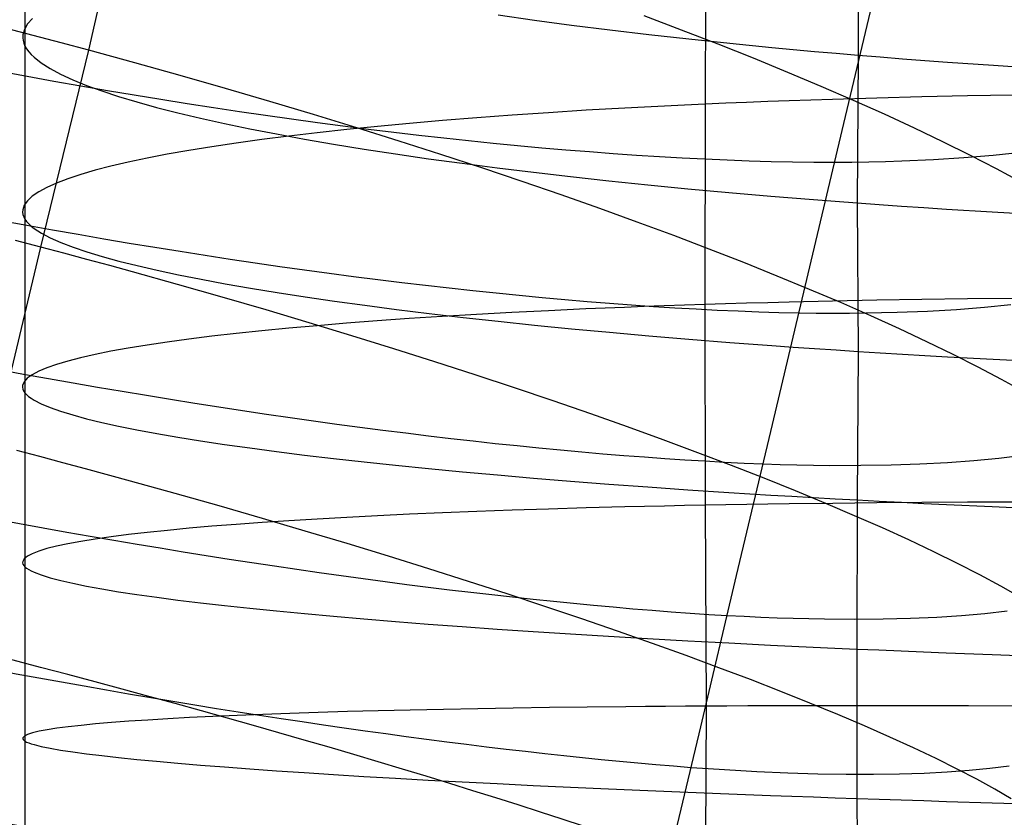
# Model space of a CAD drawing. Extents: x -383 to 1849, y -1185 to -529.
# Tile 778 of 870: x 1817 to 1827, y -1011 to -1003. Entities that reach past the tile are written whole.
import ezdxf

# ---------------------------------------------------------------- set-up
doc = ezdxf.new("R2010")
doc.units = 0
doc.layers.add('PREDEFINITO', color=7, linetype='CONTINUOUS')

msp = doc.modelspace()

# ---------------------------------------------------------------- linework, layer by layer
at = {"layer": 'PREDEFINITO'}
for p, q in [((1817.6584, -1003.4678, 473.0456), (1818.1087, -1001.5172, 473.327)), ((1817.0271, -1001.7156, 661.6273), (1817.0271, -1005.1391, 662.1443)), ((1823.7668, -1002.0236, 675.2289), (1823.756, -1004.0015, 675.4895)), ((1825.2726, -1002.0566, 648.9411), (1825.2707, -1003.5162, 649.2134)), ((1825.1301, -1004.193, 498.1846), (1825.4822, -1002.7123, 498.4792)), ((1817.0534, -1003.207, 663.8267), (1817.0215, -1003.2615, 663.3427)), ((1817.1018, -1003.1529, 664.3097), (1817.0534, -1003.207, 663.8267)), ((1821.7105, -1003.1184, 651.7349), (1822.0678, -1003.1689, 651.4026)), ((1822.0678, -1003.1689, 651.4026), (1822.4354, -1003.218, 651.0823)), ((1823.5245, -1003.2678, 476.0566), (1823.1545, -1003.1282, 475.7644)), ((1817.1089, -1003.322, 472.9246), (1816.832, -1003.2502, 472.873)), ((1817.0215, -1003.2615, 663.3427), (1817.0064, -1003.3163, 662.8584)), ((1822.4354, -1003.218, 651.0823), (1822.8129, -1003.2656, 650.7745)), ((1822.8129, -1003.2656, 650.7745), (1823.2002, -1003.3117, 650.4795)), ((1823.885, -1003.4075, 476.3609), (1823.5245, -1003.2678, 476.0566)), ((1817.0064, -1003.3163, 662.8584), (1817.0052, -1003.3438, 662.6163)), ((1817.0052, -1003.3438, 662.6163), (1817.0084, -1003.3714, 662.3742)), ((1817.0084, -1003.3714, 662.3742), (1817.0158, -1003.3991, 662.1323)), ((1817.0158, -1003.3991, 662.1323), (1817.0277, -1003.4268, 661.8906)), ((1817.3844, -1003.3946, 472.9821), (1817.1089, -1003.322, 472.9246)), ((1817.6584, -1003.4678, 473.0456), (1817.3844, -1003.3946, 472.9821)), ((1823.2002, -1003.3117, 650.4795), (1823.5967, -1003.3561, 650.1978)), ((1823.5967, -1003.3561, 650.1978), (1824.0024, -1003.3988, 649.9299)), ((1824.0024, -1003.3988, 649.9299), (1824.4168, -1003.4398, 649.6762)), ((1817.0277, -1003.4268, 661.8906), (1817.0438, -1003.4545, 661.6492)), ((1817.0438, -1003.4545, 661.6492), (1817.0644, -1003.4823, 661.408)), ((1817.0644, -1003.4823, 661.408), (1817.0892, -1003.51, 661.1673)), ((1817.1839, -1005.4162, 472.7954), (1817.6584, -1003.4678, 473.0456)), ((1817.8868, -1003.5297, 473.1035), (1817.6584, -1003.4678, 473.0456)), ((1824.2356, -1003.5471, 476.6767), (1823.885, -1003.4075, 476.3609)), ((1824.4168, -1003.4398, 649.6762), (1824.6272, -1003.4596, 649.5549)), ((1824.6272, -1003.4596, 649.5549), (1824.8397, -1003.4789, 649.4373)), ((1824.8397, -1003.4789, 649.4373), (1825.0542, -1003.4978, 649.3234)), ((1825.0542, -1003.4978, 649.3234), (1825.2707, -1003.5162, 649.2134)), ((1817.0892, -1003.51, 661.1673), (1817.1184, -1003.5379, 660.927)), ((1817.1184, -1003.5379, 660.927), (1817.1893, -1003.5935, 660.448)), ((1817.1893, -1003.5935, 660.448), (1817.2768, -1003.6492, 659.9715)), ((1818.114, -1003.592, 473.1655), (1817.8868, -1003.5297, 473.1035)), ((1818.34, -1003.6547, 473.2317), (1818.114, -1003.592, 473.1655)), ((1824.5759, -1003.6865, 477.0038), (1824.2356, -1003.5471, 476.6767)), ((1825.2707, -1003.5162, 649.2134), (1825.2601, -1004.9791, 649.4604)), ((1825.2707, -1003.5162, 649.2134), (1825.4892, -1003.5341, 649.1074)), ((1825.4892, -1003.5341, 649.1074), (1825.7096, -1003.5515, 649.0052)), ((1825.7096, -1003.5515, 649.0052), (1825.9318, -1003.5684, 648.9069)), ((1825.9318, -1003.5684, 648.9069), (1826.1558, -1003.5848, 648.8124)), ((1826.1558, -1003.5848, 648.8124), (1826.6087, -1003.6162, 648.6353)), ((1817.2768, -1003.6492, 659.9715), (1817.3807, -1003.7048, 659.4978)), ((1818.5647, -1003.7178, 473.3019), (1818.34, -1003.6547, 473.2317)), ((1824.9056, -1003.8255, 477.3418), (1824.5759, -1003.6865, 477.0038)), ((1826.6087, -1003.6162, 648.6353), (1827.0678, -1003.6456, 648.4736)), ((1817.3807, -1003.7048, 659.4978), (1817.5006, -1003.7603, 659.0275)), ((1817.5006, -1003.7603, 659.0275), (1817.6363, -1003.8157, 658.561)), ((1819.01, -1003.8452, 473.4545), (1818.5647, -1003.7178, 473.3019)), ((1817.6363, -1003.8157, 658.561), (1817.7874, -1003.8708, 658.0988)), ((1817.7874, -1003.8708, 658.0988), (1817.9536, -1003.9256, 657.6412)), ((1819.4496, -1003.9739, 473.6228), (1819.01, -1003.8452, 473.4545)), ((1825.2243, -1003.964, 477.6902), (1824.9056, -1003.8255, 477.3418)), ((1817.9536, -1003.9256, 657.6412), (1818.1347, -1003.9801, 657.1888)), ((1818.1347, -1003.9801, 657.1888), (1818.3303, -1004.0342, 656.7421)), ((1819.883, -1004.1038, 473.8066), (1819.4496, -1003.9739, 473.6228)), ((1824.1676, -1003.9841, 675.7491), (1823.9607, -1003.9926, 675.6211)), ((1824.3769, -1003.976, 675.8735), (1824.1676, -1003.9841, 675.7491)), ((1824.5884, -1003.9682, 675.9942), (1824.3769, -1003.976, 675.8735)), ((1825.0177, -1003.9539, 676.2247), (1824.5884, -1003.9682, 675.9942)), ((1825.4551, -1003.941, 676.4404), (1825.0177, -1003.9539, 676.2247)), ((1825.5315, -1004.1018, 478.0488), (1825.2243, -1003.964, 477.6902)), ((1825.8999, -1003.9297, 676.6415), (1825.4551, -1003.941, 676.4404)), ((1826.3516, -1003.9199, 676.8278), (1825.8999, -1003.9297, 676.6415)), ((1826.8097, -1003.9115, 676.9994), (1826.3516, -1003.9199, 676.8278)), ((1818.3303, -1004.0342, 656.7421), (1818.5401, -1004.0879, 656.3014)), ((1818.5401, -1004.0879, 656.3014), (1818.7639, -1004.141, 655.8672)), ((1822.2082, -1004.0859, 674.3102), (1821.8473, -1004.1105, 673.9826)), ((1822.5798, -1004.0626, 674.6252), (1822.2082, -1004.0859, 674.3102)), ((1822.9618, -1004.0408, 674.927), (1822.5798, -1004.0626, 674.6252)), ((1823.1566, -1004.0304, 675.0729), (1822.9618, -1004.0408, 674.927)), ((1823.354, -1004.0204, 675.2153), (1823.1566, -1004.0304, 675.0729)), ((1823.5538, -1004.0107, 675.3542), (1823.354, -1004.0204, 675.2153)), ((1823.756, -1004.0015, 675.4895), (1823.5538, -1004.0107, 675.3542)), ((1823.756, -1004.0015, 675.4895), (1823.7549, -1005.9848, 675.7157)), ((1823.9607, -1003.9926, 675.6211), (1823.756, -1004.0015, 675.4895)), ((1818.7639, -1004.141, 655.8672), (1819.0013, -1004.1936, 655.4401)), ((1820.31, -1004.2347, 474.0053), (1819.883, -1004.1038, 473.8066)), ((1821.1583, -1004.1636, 673.2915), (1820.8308, -1004.1921, 672.929)), ((1821.4973, -1004.1364, 673.6429), (1821.1583, -1004.1636, 673.2915)), ((1821.8473, -1004.1105, 673.9826), (1821.4973, -1004.1364, 673.6429)), ((1825.827, -1004.2388, 478.4172), (1825.5315, -1004.1018, 478.0488)), ((1819.0013, -1004.1936, 655.4401), (1819.252, -1004.2455, 655.0203)), ((1819.252, -1004.2455, 655.0203), (1819.5157, -1004.2968, 654.6084)), ((1820.2109, -1004.2526, 672.1724), (1819.919, -1004.2845, 671.7793)), ((1820.5149, -1004.2218, 672.5558), (1820.2109, -1004.2526, 672.1724)), ((1820.73, -1004.3666, 474.2187), (1820.31, -1004.2347, 474.0053)), ((1820.8308, -1004.1921, 672.929), (1820.5149, -1004.2218, 672.5558)), ((1824.7779, -1005.6803, 497.9201), (1825.1301, -1004.193, 498.1846)), ((1826.1104, -1004.3748, 478.795), (1825.827, -1004.2388, 478.4172)), ((1819.3726, -1004.3515, 670.9659), (1819.1185, -1004.3865, 670.5467)), ((1819.6395, -1004.3175, 671.377), (1819.3726, -1004.3515, 670.9659)), ((1819.5157, -1004.2968, 654.6084), (1819.7921, -1004.3474, 654.2049)), ((1819.919, -1004.2845, 671.7793), (1819.6395, -1004.3175, 671.377)), ((1819.7921, -1004.3474, 654.2049), (1820.081, -1004.3971, 653.8101)), ((1821.1429, -1004.4992, 474.4464), (1820.73, -1004.3666, 474.2187)), ((1826.3812, -1004.5096, 479.1818), (1826.1104, -1004.3748, 478.795)), ((1818.65, -1004.4594, 669.6853), (1818.4361, -1004.4971, 669.2442)), ((1818.8776, -1004.4225, 670.1196), (1818.65, -1004.4594, 669.6853)), ((1819.1185, -1004.3865, 670.5467), (1818.8776, -1004.4225, 670.1196)), ((1820.081, -1004.3971, 653.8101), (1820.382, -1004.446, 653.4246)), ((1820.382, -1004.446, 653.4246), (1820.6947, -1004.494, 653.0488)), ((1826.6071, -1004.5069, 496.4588), (1826.8835, -1004.4778, 496.0564)), ((1818.05, -1004.5751, 668.3436), (1817.8783, -1004.6151, 667.885)), ((1818.236, -1004.5357, 668.7968), (1818.05, -1004.5751, 668.3436)), ((1818.4361, -1004.4971, 669.2442), (1818.236, -1004.5357, 668.7968)), ((1820.6947, -1004.494, 653.0488), (1821.0191, -1004.5411, 652.6832)), ((1821.0191, -1004.5411, 652.6832), (1821.3546, -1004.5871, 652.3281)), ((1821.5481, -1004.6325, 474.688), (1821.1429, -1004.4992, 474.4464)), ((1825.0393, -1004.576, 498.322), (1825.2097, -1004.575, 498.148)), ((1825.2097, -1004.575, 498.148), (1825.3772, -1004.5726, 497.971)), ((1825.3772, -1004.5726, 497.971), (1825.5416, -1004.569, 497.7912)), ((1825.5416, -1004.569, 497.7912), (1825.703, -1004.564, 497.6086)), ((1825.703, -1004.564, 497.6086), (1826.0168, -1004.5501, 497.2354)), ((1826.0168, -1004.5501, 497.2354), (1826.3182, -1004.531, 496.852)), ((1826.3182, -1004.531, 496.852), (1826.6071, -1004.5069, 496.4588)), ((1826.6391, -1004.6431, 479.5773), (1826.3812, -1004.5096, 479.1818)), ((1817.7212, -1004.6559, 667.4217), (1817.579, -1004.6974, 666.9539)), ((1817.8783, -1004.6151, 667.885), (1817.7212, -1004.6559, 667.4217)), ((1821.3546, -1004.5871, 652.3281), (1821.701, -1004.6321, 651.9841)), ((1821.9453, -1004.7662, 474.9431), (1821.5481, -1004.6325, 474.688)), ((1821.701, -1004.6321, 651.9841), (1822.0581, -1004.6759, 651.6516)), ((1826.8838, -1004.7752, 479.981), (1826.6391, -1004.6431, 479.5773)), ((1817.4518, -1004.7395, 666.4823), (1817.34, -1004.7821, 666.0074)), ((1817.579, -1004.6974, 666.9539), (1817.4518, -1004.7395, 666.4823)), ((1822.3341, -1004.9002, 475.2114), (1821.9453, -1004.7662, 474.9431)), ((1822.0581, -1004.6759, 651.6516), (1822.4254, -1004.7185, 651.3311)), ((1822.4254, -1004.7185, 651.3311), (1822.8028, -1004.7599, 651.023)), ((1822.8028, -1004.7599, 651.023), (1823.1898, -1004.8, 650.7277)), ((1817.2438, -1004.8253, 665.5295), (1817.1634, -1004.869, 665.0492)), ((1817.34, -1004.7821, 666.0074), (1817.2438, -1004.8253, 665.5295)), ((1823.1898, -1004.8, 650.7277), (1823.5863, -1004.8388, 650.4458)), ((1823.5863, -1004.8388, 650.4458), (1823.9918, -1004.8761, 650.1776)), ((1817.051, -1004.9577, 664.0834), (1817.0196, -1005.0026, 663.5988)), ((1817.099, -1004.9131, 664.567), (1817.051, -1004.9577, 664.0834)), ((1817.1634, -1004.869, 665.0492), (1817.099, -1004.9131, 664.567)), ((1822.7142, -1005.0343, 475.4924), (1822.3341, -1004.9002, 475.2114)), ((1823.9918, -1004.8761, 650.1776), (1824.4062, -1004.912, 649.9237)), ((1824.4062, -1004.912, 649.9237), (1824.6166, -1004.9294, 649.8022)), ((1824.6166, -1004.9294, 649.8022), (1824.8291, -1004.9463, 649.6845)), ((1824.8291, -1004.9463, 649.6845), (1825.0436, -1004.9629, 649.5705)), ((1825.0436, -1004.9629, 649.5705), (1825.2601, -1004.9791, 649.4604)), ((1817.0049, -1005.0478, 663.1138), (1817.004, -1005.0705, 662.8712)), ((1817.0196, -1005.0026, 663.5988), (1817.0049, -1005.0478, 663.1138)), ((1823.0852, -1005.1685, 475.7859), (1822.7142, -1005.0343, 475.4924)), ((1825.2601, -1004.9791, 649.4604), (1825.4786, -1004.9949, 649.3541)), ((1825.2601, -1004.9791, 649.4604), (1825.2702, -1006.4483, 649.6693)), ((1825.4786, -1004.9949, 649.3541), (1825.6991, -1005.0102, 649.2518)), ((1825.6991, -1005.0102, 649.2518), (1825.9213, -1005.0252, 649.1533)), ((1825.9213, -1005.0252, 649.1533), (1826.1453, -1005.0397, 649.0587)), ((1826.1453, -1005.0397, 649.0587), (1826.5984, -1005.0675, 648.8812)), ((1817.004, -1005.0705, 662.8712), (1817.0074, -1005.0933, 662.6288)), ((1817.0074, -1005.0933, 662.6288), (1817.015, -1005.1162, 662.3864)), ((1817.015, -1005.1162, 662.3864), (1817.0271, -1005.1391, 662.1443)), ((1817.0271, -1005.1391, 662.1443), (1817.0265, -1006.8575, 662.3526)), ((1817.0271, -1005.1391, 662.1443), (1817.0435, -1005.1621, 661.9024)), ((1826.5984, -1005.0675, 648.8812), (1827.0577, -1005.0937, 648.7192)), ((1817.0435, -1005.1621, 661.9024), (1817.0643, -1005.1851, 661.6608)), ((1817.0643, -1005.1851, 661.6608), (1817.0894, -1005.2081, 661.4195)), ((1817.0894, -1005.2081, 661.4195), (1817.1187, -1005.2312, 661.1787)), ((1817.1187, -1005.2312, 661.1787), (1817.1901, -1005.2774, 660.6986)), ((1823.4467, -1005.3026, 476.0914), (1823.0852, -1005.1685, 475.7859)), ((1817.1839, -1005.4162, 472.7954), (1816.9347, -1005.3507, 472.7373)), ((1817.1901, -1005.2774, 660.6986), (1817.2781, -1005.3237, 660.2208)), ((1817.2781, -1005.3237, 660.2208), (1817.3825, -1005.37, 659.7459)), ((1823.7984, -1005.4364, 476.4086), (1823.4467, -1005.3026, 476.0914)), ((1816.7183, -1007.3707, 472.5845), (1817.1839, -1005.4162, 472.7954)), ((1817.4126, -1005.4771, 472.8534), (1817.1839, -1005.4162, 472.7954)), ((1817.3825, -1005.37, 659.7459), (1817.5029, -1005.4163, 659.2743)), ((1817.5029, -1005.4163, 659.2743), (1817.6391, -1005.4625, 658.8064)), ((1824.1398, -1005.5698, 476.737), (1823.7984, -1005.4364, 476.4086)), ((1817.6401, -1005.5382, 472.9156), (1817.4126, -1005.4771, 472.8534)), ((1817.6391, -1005.4625, 658.8064), (1817.7906, -1005.5085, 658.3427)), ((1817.8664, -1005.5998, 472.9819), (1817.6401, -1005.5382, 472.9156)), ((1817.7906, -1005.5085, 658.3427), (1817.9573, -1005.5544, 657.8837)), ((1818.0915, -1005.6616, 473.0524), (1817.8664, -1005.5998, 472.9819)), ((1817.9573, -1005.5544, 657.8837), (1818.1389, -1005.6, 657.4298)), ((1818.1389, -1005.6, 657.4298), (1818.3349, -1005.6454, 656.9815)), ((1818.3349, -1005.6454, 656.9815), (1818.5452, -1005.6904, 656.5392)), ((1824.4705, -1005.7025, 477.0764), (1824.1398, -1005.5698, 476.737)), ((1818.5376, -1005.7862, 473.2054), (1818.0915, -1005.6616, 473.0524)), ((1818.5452, -1005.6904, 656.5392), (1818.7694, -1005.7351, 656.1035)), ((1818.7694, -1005.7351, 656.1035), (1819.0072, -1005.7793, 655.6747)), ((1824.4241, -1007.1712, 497.6831), (1824.7779, -1005.6803, 497.9201)), ((1824.7903, -1005.8346, 477.4263), (1824.4705, -1005.7025, 477.0764)), ((1818.978, -1005.9119, 473.3742), (1818.5376, -1005.7862, 473.2054)), ((1819.0072, -1005.7793, 655.6747), (1819.2583, -1005.8231, 655.2533)), ((1819.2583, -1005.8231, 655.2533), (1819.5224, -1005.8663, 654.8398)), ((1825.0987, -1005.9658, 477.7864), (1824.7903, -1005.8346, 477.4263)), ((1819.4125, -1006.0385, 473.5585), (1818.978, -1005.9119, 473.3742)), ((1819.5224, -1005.8663, 654.8398), (1819.7993, -1005.909, 654.4347)), ((1819.7993, -1005.909, 654.4347), (1820.0885, -1005.9511, 654.0383)), ((1825.9002, -1005.9358, 676.8683), (1825.4551, -1005.9431, 676.6672)), ((1826.3523, -1005.9296, 677.0546), (1825.9002, -1005.9358, 676.8683)), ((1826.8108, -1005.9247, 677.2261), (1826.3523, -1005.9296, 677.0546)), ((1820.0885, -1005.9511, 654.0383), (1820.3898, -1005.9925, 653.6512)), ((1820.3898, -1005.9925, 653.6512), (1820.703, -1006.0332, 653.2738)), ((1820.703, -1006.0332, 653.2738), (1821.0276, -1006.0731, 652.9065)), ((1822.5783, -1006.0288, 674.8507), (1822.2067, -1006.0458, 674.5355)), ((1822.9604, -1006.0129, 675.1529), (1822.5783, -1006.0288, 674.8507)), ((1823.1553, -1006.0054, 675.2988), (1822.9604, -1006.0129, 675.1529)), ((1823.3527, -1005.9982, 675.4414), (1823.1553, -1006.0054, 675.2988)), ((1823.5526, -1005.9914, 675.5804), (1823.3527, -1005.9982, 675.4414)), ((1823.7549, -1005.9848, 675.7157), (1823.5526, -1005.9914, 675.5804)), ((1823.9597, -1005.9785, 675.8475), (1823.7549, -1005.9848, 675.7157)), ((1823.7549, -1005.9848, 675.7157), (1823.7567, -1007.9715, 675.9044)), ((1824.1668, -1005.9725, 675.9756), (1823.9597, -1005.9785, 675.8475)), ((1824.3762, -1005.9669, 676.1), (1824.1668, -1005.9725, 675.9756)), ((1824.5878, -1005.9615, 676.2208), (1824.3762, -1005.9669, 676.1)), ((1825.0174, -1005.9517, 676.4514), (1824.5878, -1005.9615, 676.2208)), ((1825.4551, -1005.9431, 676.6672), (1825.0174, -1005.9517, 676.4514)), ((1825.3954, -1006.0959, 478.1562), (1825.0987, -1005.9658, 477.7864)), ((1825.9581, -1006.0495, 496.5838), (1826.2454, -1006.0326, 496.1892)), ((1826.2454, -1006.0326, 496.1892), (1826.52, -1006.0109, 495.7855)), ((1826.52, -1006.0109, 495.7855), (1826.7818, -1005.9845, 495.3731)), ((1819.8405, -1006.1659, 473.7578), (1819.4125, -1006.0385, 473.5585)), ((1820.8291, -1006.1246, 673.1527), (1820.5133, -1006.1469, 672.779)), ((1821.1567, -1006.1034, 673.5156), (1820.8291, -1006.1246, 673.1527)), ((1821.0276, -1006.0731, 652.9065), (1821.3634, -1006.1122, 652.5499)), ((1821.4956, -1006.0831, 673.8674), (1821.1567, -1006.1034, 673.5156)), ((1821.3634, -1006.1122, 652.5499), (1821.7101, -1006.1505, 652.2044)), ((1821.8457, -1006.0639, 674.2075), (1821.4956, -1006.0831, 673.8674)), ((1822.2067, -1006.0458, 674.5355), (1821.8457, -1006.0639, 674.2075)), ((1824.686, -1006.0676, 498.059), (1824.8556, -1006.0697, 497.8843)), ((1824.8556, -1006.0697, 497.8843), (1825.0222, -1006.0706, 497.7067)), ((1825.0222, -1006.0706, 497.7067), (1825.1858, -1006.0702, 497.5262)), ((1825.1858, -1006.0702, 497.5262), (1825.3464, -1006.0686, 497.343)), ((1825.3464, -1006.0686, 497.343), (1825.6584, -1006.0615, 496.9685)), ((1825.68, -1006.2249, 478.5355), (1825.3954, -1006.0959, 478.1562)), ((1825.6584, -1006.0615, 496.9685), (1825.9581, -1006.0495, 496.5838)), ((1819.6381, -1006.2192, 671.5987), (1819.3713, -1006.2451, 671.187)), ((1819.9175, -1006.1942, 672.0015), (1819.6381, -1006.2192, 671.5987)), ((1820.2618, -1006.294, 473.9719), (1819.8405, -1006.1659, 473.7578)), ((1820.2093, -1006.1701, 672.3951), (1819.9175, -1006.1942, 672.0015)), ((1820.5133, -1006.1469, 672.779), (1820.2093, -1006.1701, 672.3951)), ((1821.7101, -1006.1505, 652.2044), (1822.0674, -1006.1878, 651.8704)), ((1822.0674, -1006.1878, 651.8704), (1822.4349, -1006.2242, 651.5484)), ((1822.4349, -1006.2242, 651.5484), (1822.8125, -1006.2596, 651.2389)), ((1825.9521, -1006.3526, 478.9239), (1825.68, -1006.2249, 478.5355)), ((1818.6491, -1006.3275, 669.9046), (1818.4352, -1006.3565, 669.4629)), ((1818.8765, -1006.2992, 670.3395), (1818.6491, -1006.3275, 669.9046)), ((1819.1173, -1006.2718, 670.7672), (1818.8765, -1006.2992, 670.3395)), ((1819.3713, -1006.2451, 671.187), (1819.1173, -1006.2718, 670.7672)), ((1820.6759, -1006.4225, 474.2003), (1820.2618, -1006.294, 473.9719)), ((1822.8125, -1006.2596, 651.2389), (1823.1997, -1006.294, 650.9424)), ((1823.1997, -1006.294, 650.9424), (1823.5963, -1006.3272, 650.6592)), ((1823.5963, -1006.3272, 650.6592), (1824.0019, -1006.3593, 650.3898)), ((1818.0493, -1006.4165, 668.561), (1817.8777, -1006.4475, 668.1017)), ((1818.2352, -1006.3862, 669.0148), (1818.0493, -1006.4165, 668.561)), ((1818.4352, -1006.3565, 669.4629), (1818.2352, -1006.3862, 669.0148)), ((1821.0825, -1006.5515, 474.4426), (1820.6759, -1006.4225, 474.2003)), ((1824.0019, -1006.3593, 650.3898), (1824.4163, -1006.3903, 650.1347)), ((1824.4163, -1006.3903, 650.1347), (1824.6267, -1006.4053, 650.0127)), ((1824.6267, -1006.4053, 650.0127), (1824.8392, -1006.4199, 649.8944)), ((1824.8392, -1006.4199, 649.8944), (1825.0537, -1006.4343, 649.7799)), ((1826.2113, -1006.4788, 479.3209), (1825.9521, -1006.3526, 478.9239)), ((1817.5786, -1006.5113, 667.1693), (1817.4515, -1006.544, 666.697)), ((1817.7208, -1006.4791, 667.6377), (1817.5786, -1006.5113, 667.1693)), ((1817.8777, -1006.4475, 668.1017), (1817.7208, -1006.4791, 667.6377)), ((1825.0537, -1006.4343, 649.7799), (1825.2702, -1006.4483, 649.6693)), ((1825.2702, -1006.4483, 649.6693), (1825.2599, -1007.9197, 649.8588)), ((1825.2702, -1006.4483, 649.6693), (1825.4887, -1006.462, 649.5626)), ((1825.4887, -1006.462, 649.5626), (1825.7091, -1006.4754, 649.4598)), ((1825.7091, -1006.4754, 649.4598), (1825.9313, -1006.4884, 649.3609)), ((1825.9313, -1006.4884, 649.3609), (1826.1553, -1006.5011, 649.2659)), ((1826.1553, -1006.5011, 649.2659), (1826.6082, -1006.5254, 649.0877)), ((1826.4573, -1006.6034, 479.7262), (1826.2113, -1006.4788, 479.3209)), ((1817.2436, -1006.6109, 665.7427), (1817.1632, -1006.645, 665.2618)), ((1817.3398, -1006.5772, 666.2213), (1817.2436, -1006.6109, 665.7427)), ((1817.4515, -1006.544, 666.697), (1817.3398, -1006.5772, 666.2213)), ((1821.4812, -1006.6806, 474.6986), (1821.0825, -1006.5515, 474.4426)), ((1826.6897, -1006.7263, 480.1394), (1826.4573, -1006.6034, 479.7262)), ((1826.6082, -1006.5254, 649.0877), (1827.0674, -1006.5484, 648.925)), ((1817.0508, -1006.7145, 664.2945), (1817.0193, -1006.7498, 663.8092)), ((1817.0989, -1006.6796, 664.7789), (1817.0508, -1006.7145, 664.2945)), ((1817.1632, -1006.645, 665.2618), (1817.0989, -1006.6796, 664.7789)), ((1821.8716, -1006.8098, 474.9677), (1821.4812, -1006.6806, 474.6986)), ((1817.0046, -1006.7854, 663.3235), (1817.0036, -1006.8033, 663.0806)), ((1817.0036, -1006.8033, 663.0806), (1817.0069, -1006.8213, 662.8378)), ((1817.0193, -1006.7498, 663.8092), (1817.0046, -1006.7854, 663.3235)), ((1822.2533, -1006.939, 475.2496), (1821.8716, -1006.8098, 474.9677)), ((1826.908, -1006.8472, 480.5602), (1826.6897, -1006.7263, 480.1394)), ((1817.0069, -1006.8213, 662.8378), (1817.0145, -1006.8394, 662.5951)), ((1817.0145, -1006.8394, 662.5951), (1817.0265, -1006.8575, 662.3526)), ((1817.0265, -1006.8575, 662.3526), (1817.0428, -1006.8756, 662.1104)), ((1817.0265, -1006.8575, 662.3526), (1817.0276, -1010.3067, 662.6523)), ((1817.0428, -1006.8756, 662.1104), (1817.0635, -1006.8939, 661.8684)), ((1817.0635, -1006.8939, 661.8684), (1817.0885, -1006.9121, 661.6269)), ((1817.0885, -1006.9121, 661.6269), (1817.1177, -1006.9304, 661.3857)), ((1817.1177, -1006.9304, 661.3857), (1817.1888, -1006.9671, 660.9049)), ((1817.1888, -1006.9671, 660.9049), (1817.2766, -1007.0039, 660.4265)), ((1817.2766, -1007.0039, 660.4265), (1817.3807, -1007.0408, 659.9509)), ((1822.626, -1007.068, 475.5441), (1822.2533, -1006.939, 475.2496)), ((1817.3807, -1007.0408, 659.9509), (1817.5008, -1007.0777, 659.4786)), ((1817.5008, -1007.0777, 659.4786), (1817.6366, -1007.1147, 659.0101)), ((1822.9893, -1007.1966, 475.8505), (1822.626, -1007.068, 475.5441)), ((1817.6366, -1007.1147, 659.0101), (1817.7878, -1007.1515, 658.5458)), ((1817.7878, -1007.1515, 658.5458), (1817.9541, -1007.1883, 658.0862)), ((1817.9541, -1007.1883, 658.0862), (1818.1352, -1007.2249, 657.6317)), ((1823.3427, -1007.3247, 476.1687), (1822.9893, -1007.1966, 475.8505)), ((1824.0686, -1008.667, 497.4761), (1824.4241, -1007.1712, 497.6831)), ((1818.1352, -1007.2249, 657.6317), (1818.3309, -1007.2614, 657.1828)), ((1818.3309, -1007.2614, 657.1828), (1818.5408, -1007.2977, 656.7399)), ((1818.5408, -1007.2977, 656.7399), (1818.7645, -1007.3337, 656.3035)), ((1818.7645, -1007.3337, 656.3035), (1819.0019, -1007.3694, 655.8741)), ((1819.0019, -1007.3694, 655.8741), (1819.2526, -1007.4048, 655.4522)), ((1823.686, -1007.4522, 476.4982), (1823.3427, -1007.3247, 476.1687)), ((1817.1748, -1007.4905, 472.7052), (1816.9472, -1007.4305, 472.6428)), ((1817.4014, -1007.5508, 472.7719), (1817.1748, -1007.4905, 472.7052)), ((1819.2526, -1007.4048, 655.4522), (1819.5163, -1007.4399, 655.0381)), ((1819.5163, -1007.4399, 655.0381), (1819.7927, -1007.4745, 654.6323)), ((1819.7927, -1007.4745, 654.6323), (1820.0816, -1007.5088, 654.2354)), ((1824.0187, -1007.579, 476.8387), (1823.686, -1007.4522, 476.4982)), ((1826.6618, -1007.5048, 494.7029), (1826.8958, -1007.4769, 494.2726)), ((1817.6266, -1007.6114, 472.8426), (1817.4014, -1007.5508, 472.7719)), ((1820.0816, -1007.5088, 654.2354), (1820.3825, -1007.5425, 653.8477)), ((1820.3825, -1007.5425, 653.8477), (1820.6952, -1007.5757, 653.4697)), ((1820.6952, -1007.5757, 653.4697), (1821.0195, -1007.6084, 653.1019)), ((1824.3405, -1007.7048, 477.1897), (1824.0187, -1007.579, 476.8387)), ((1824.3312, -1007.5627, 497.8236), (1824.5, -1007.568, 497.6481)), ((1824.5, -1007.568, 497.6481), (1824.6658, -1007.5721, 497.4696)), ((1824.6658, -1007.5721, 497.4696), (1824.8286, -1007.575, 497.2884)), ((1824.8286, -1007.575, 497.2884), (1824.9884, -1007.5767, 497.1043)), ((1824.9884, -1007.5767, 497.1043), (1825.2987, -1007.5764, 496.7282)), ((1825.2987, -1007.5764, 496.7282), (1825.5966, -1007.5714, 496.3417)), ((1825.5966, -1007.5714, 496.3417), (1825.8821, -1007.5616, 495.9454)), ((1825.8821, -1007.5616, 495.9454), (1826.1549, -1007.5472, 495.5398)), ((1826.1549, -1007.5472, 495.5398), (1826.4148, -1007.5283, 495.1254)), ((1826.4148, -1007.5283, 495.1254), (1826.6618, -1007.5048, 494.7029)), ((1818.0732, -1007.7332, 472.9961), (1817.6266, -1007.6114, 472.8426)), ((1821.0195, -1007.6084, 653.1019), (1821.355, -1007.6404, 652.7448)), ((1821.355, -1007.6404, 652.7448), (1821.7013, -1007.6719, 652.3987)), ((1821.7013, -1007.6719, 652.3987), (1822.0583, -1007.7026, 652.0642)), ((1818.5143, -1007.8558, 473.1656), (1818.0732, -1007.7332, 472.9961)), ((1822.0583, -1007.7026, 652.0642), (1822.4256, -1007.7327, 651.7417)), ((1822.4256, -1007.7327, 651.7417), (1822.8029, -1007.762, 651.4316)), ((1822.8029, -1007.762, 651.4316), (1823.1898, -1007.7905, 651.1345)), ((1823.1898, -1007.7905, 651.1345), (1823.5862, -1007.8181, 650.8507)), ((1824.6509, -1007.8295, 477.551), (1824.3405, -1007.7048, 477.1897)), ((1818.9494, -1007.9791, 473.3504), (1818.5143, -1007.8558, 473.1656)), ((1823.5862, -1007.8181, 650.8507), (1823.9917, -1007.8449, 650.5808)), ((1823.9917, -1007.8449, 650.5808), (1824.406, -1007.8708, 650.3252)), ((1824.406, -1007.8708, 650.3252), (1824.6164, -1007.8834, 650.2029)), ((1824.6164, -1007.8834, 650.2029), (1824.8288, -1007.8957, 650.0844)), ((1824.9497, -1007.9531, 477.922), (1824.6509, -1007.8295, 477.551)), ((1819.3782, -1008.1029, 473.5504), (1818.9494, -1007.9791, 473.3504)), ((1823.157, -1007.9839, 675.4867), (1822.9621, -1007.9885, 675.3404)), ((1823.3544, -1007.9795, 675.6295), (1823.157, -1007.9839, 675.4867)), ((1823.5543, -1007.9754, 675.7688), (1823.3544, -1007.9795, 675.6295)), ((1823.7567, -1007.9715, 675.9044), (1823.5543, -1007.9754, 675.7688)), ((1823.9614, -1007.9678, 676.0364), (1823.7567, -1007.9715, 675.9044)), ((1823.7567, -1007.9715, 675.9044), (1823.7668, -1009.9602, 676.0602)), ((1824.1685, -1007.9643, 676.1647), (1823.9614, -1007.9678, 676.0364)), ((1824.378, -1007.9611, 676.2893), (1824.1685, -1007.9643, 676.1647)), ((1824.5896, -1007.9581, 676.4103), (1824.378, -1007.9611, 676.2893)), ((1825.0192, -1007.9529, 676.6411), (1824.5896, -1007.9581, 676.4103)), ((1824.8288, -1007.8957, 650.0844), (1825.0433, -1007.9078, 649.9696)), ((1825.2364, -1008.0753, 478.3025), (1824.9497, -1007.9531, 477.922)), ((1825.4569, -1007.9486, 676.8572), (1825.0192, -1007.9529, 676.6411)), ((1825.0433, -1007.9078, 649.9696), (1825.2599, -1007.9197, 649.8588)), ((1825.2599, -1007.9197, 649.8588), (1825.2582, -1009.3948, 650.014)), ((1825.2599, -1007.9197, 649.8588), (1825.4783, -1007.9313, 649.7518)), ((1825.9021, -1007.9452, 677.0584), (1825.4569, -1007.9486, 676.8572)), ((1825.4783, -1007.9313, 649.7518), (1825.6987, -1007.9426, 649.6487)), ((1825.6987, -1007.9426, 649.6487), (1825.921, -1007.9537, 649.5496)), ((1826.3542, -1007.9427, 677.2449), (1825.9021, -1007.9452, 677.0584)), ((1825.921, -1007.9537, 649.5496), (1826.145, -1007.9645, 649.4543)), ((1826.145, -1007.9645, 649.4543), (1826.598, -1007.9854, 649.2756)), ((1826.8127, -1007.9412, 677.4164), (1826.3542, -1007.9427, 677.2449)), ((1826.598, -1007.9854, 649.2756), (1827.0573, -1008.0052, 649.1123)), ((1820.5149, -1008.0758, 672.9611), (1820.2109, -1008.0914, 672.5762)), ((1820.8308, -1008.0609, 673.3357), (1820.5149, -1008.0758, 672.9611)), ((1821.1583, -1008.0468, 673.6995), (1820.8308, -1008.0609, 673.3357)), ((1821.4972, -1008.0334, 674.0522), (1821.1583, -1008.0468, 673.6995)), ((1821.8473, -1008.0209, 674.393), (1821.4972, -1008.0334, 674.0522)), ((1822.2083, -1008.0093, 674.7217), (1821.8473, -1008.0209, 674.393)), ((1822.58, -1007.9985, 675.0377), (1822.2083, -1008.0093, 674.7217)), ((1822.9621, -1007.9885, 675.3404), (1822.58, -1007.9985, 675.0377)), ((1825.5106, -1008.196, 478.6921), (1825.2364, -1008.0753, 478.3025)), ((1818.878, -1008.1802, 670.5155), (1818.6505, -1008.1999, 670.0795)), ((1819.1188, -1008.1611, 670.9442), (1818.878, -1008.1802, 670.5155)), ((1819.3728, -1008.1427, 671.3651), (1819.1188, -1008.1611, 670.9442)), ((1819.6396, -1008.1249, 671.7778), (1819.3728, -1008.1427, 671.3651)), ((1819.8003, -1008.2271, 473.7651), (1819.3782, -1008.1029, 473.5504)), ((1819.9191, -1008.1078, 672.1816), (1819.6396, -1008.1249, 671.7778)), ((1820.2109, -1008.0914, 672.5762), (1819.9191, -1008.1078, 672.1816)), ((1818.0507, -1008.2625, 668.7326), (1817.8791, -1008.2844, 668.2723)), ((1818.2366, -1008.2411, 669.1876), (1818.0507, -1008.2625, 668.7326)), ((1818.4367, -1008.2202, 669.6367), (1818.2366, -1008.2411, 669.1876)), ((1818.6505, -1008.1999, 670.0795), (1818.4367, -1008.2202, 669.6367)), ((1820.2154, -1008.3515, 473.9941), (1819.8003, -1008.2271, 473.7651)), ((1825.772, -1008.3151, 479.0904), (1825.5106, -1008.196, 478.6921)), ((1817.4528, -1008.3532, 666.8645), (1817.341, -1008.3771, 666.3878)), ((1817.5799, -1008.3298, 667.3378), (1817.4528, -1008.3532, 666.8645)), ((1817.7221, -1008.3069, 667.8072), (1817.5799, -1008.3298, 667.3378)), ((1817.8791, -1008.2844, 668.2723), (1817.7221, -1008.3069, 667.8072)), ((1820.623, -1008.476, 474.2371), (1820.2154, -1008.3515, 473.9941)), ((1826.0202, -1008.4325, 479.4969), (1825.772, -1008.3151, 479.0904)), ((1817.1, -1008.451, 664.9425), (1817.0519, -1008.4764, 664.4573)), ((1817.1643, -1008.426, 665.4263), (1817.1, -1008.451, 664.9425)), ((1817.2448, -1008.4013, 665.9082), (1817.1643, -1008.426, 665.4263)), ((1817.341, -1008.3771, 666.3878), (1817.2448, -1008.4013, 665.9082)), ((1826.2548, -1008.5479, 479.9115), (1826.0202, -1008.4325, 479.4969)), ((1817.0055, -1008.5281, 663.4847), (1817.0045, -1008.5412, 663.2415)), ((1817.0045, -1008.5412, 663.2415), (1817.0078, -1008.5544, 662.9983)), ((1817.0203, -1008.5021, 663.9712), (1817.0055, -1008.5281, 663.4847)), ((1817.0078, -1008.5544, 662.9983), (1817.0153, -1008.5676, 662.7553)), ((1817.0153, -1008.5676, 662.7553), (1817.0273, -1008.581, 662.5124)), ((1817.0519, -1008.4764, 664.4573), (1817.0203, -1008.5021, 663.9712)), ((1821.0228, -1008.6006, 474.4937), (1820.623, -1008.476, 474.2371)), ((1826.4754, -1008.6612, 480.3336), (1826.2548, -1008.5479, 479.9115)), ((1817.0273, -1008.581, 662.5124), (1817.0436, -1008.5943, 662.2699)), ((1817.0436, -1008.5943, 662.2699), (1817.0642, -1008.6077, 662.0277)), ((1817.0642, -1008.6077, 662.0277), (1817.0891, -1008.6212, 661.7858)), ((1817.0891, -1008.6212, 661.7858), (1817.1183, -1008.6348, 661.5444)), ((1817.1183, -1008.6348, 661.5444), (1817.1894, -1008.6619, 661.0631)), ((1817.1894, -1008.6619, 661.0631), (1817.2771, -1008.6893, 660.5842)), ((1821.4144, -1008.725, 474.7636), (1821.0228, -1008.6006, 474.4937)), ((1823.7134, -1010.1665, 497.2976), (1824.0686, -1008.667, 497.4761)), ((1826.6816, -1008.7724, 480.7629), (1826.4754, -1008.6612, 480.3336)), ((1817.2771, -1008.6893, 660.5842), (1817.381, -1008.7167, 660.1083)), ((1817.381, -1008.7167, 660.1083), (1817.501, -1008.7443, 659.6356)), ((1817.501, -1008.7443, 659.6356), (1817.6367, -1008.7719, 659.1668)), ((1821.7973, -1008.849, 475.0462), (1821.4144, -1008.725, 474.7636)), ((1817.6367, -1008.7719, 659.1668), (1817.7879, -1008.7995, 658.7023)), ((1817.7879, -1008.7995, 658.7023), (1817.9541, -1008.8272, 658.2424)), ((1817.9541, -1008.8272, 658.2424), (1818.1351, -1008.8548, 657.7877)), ((1818.1351, -1008.8548, 657.7877), (1818.3307, -1008.8823, 657.3387)), ((1822.1713, -1008.9727, 475.3414), (1821.7973, -1008.849, 475.0462)), ((1826.8732, -1008.8813, 481.199), (1826.6816, -1008.7724, 480.7629)), ((1818.3307, -1008.8823, 657.3387), (1818.5404, -1008.9098, 656.8957)), ((1818.5404, -1008.9098, 656.8957), (1818.7641, -1008.9371, 656.4592)), ((1818.7641, -1008.9371, 656.4592), (1819.0014, -1008.9643, 656.0298)), ((1819.0014, -1008.9643, 656.0298), (1819.252, -1008.9913, 655.6077)), ((1819.252, -1008.9913, 655.6077), (1819.5156, -1009.0182, 655.1936)), ((1819.5156, -1009.0182, 655.1936), (1819.7919, -1009.0447, 654.7879)), ((1819.7919, -1009.0447, 654.7879), (1820.0807, -1009.0711, 654.3909)), ((1822.536, -1009.0958, 475.6486), (1822.1713, -1008.9727, 475.3414)), ((1826.2934, -1009.0623, 494.4895), (1826.5255, -1009.0423, 494.0582)), ((1826.5255, -1009.0423, 494.0582), (1826.7444, -1009.0181, 493.6198)), ((1820.0807, -1009.0711, 654.3909), (1820.3815, -1009.0971, 654.0032)), ((1820.3815, -1009.0971, 654.0032), (1820.6942, -1009.1228, 653.6253)), ((1820.6942, -1009.1228, 653.6253), (1821.0184, -1009.1481, 653.2575)), ((1821.0184, -1009.1481, 653.2575), (1821.3537, -1009.173, 652.9003)), ((1822.8908, -1009.2182, 475.9675), (1822.536, -1009.0958, 475.6486)), ((1823.9747, -1009.0626, 497.618), (1824.1429, -1009.0712, 497.442)), ((1824.1429, -1009.0712, 497.442), (1824.3081, -1009.0786, 497.2631)), ((1824.3081, -1009.0786, 497.2631), (1824.4702, -1009.0848, 497.0814)), ((1824.4702, -1009.0848, 497.0814), (1824.6293, -1009.0899, 496.8969)), ((1824.6293, -1009.0899, 496.8969), (1824.9382, -1009.0966, 496.5198)), ((1824.9382, -1009.0966, 496.5198), (1825.2347, -1009.0987, 496.1323)), ((1825.2347, -1009.0987, 496.1323), (1825.5186, -1009.0963, 495.735)), ((1825.5186, -1009.0963, 495.735), (1825.7898, -1009.0894, 495.3284)), ((1825.7898, -1009.0894, 495.3284), (1826.0481, -1009.078, 494.9131)), ((1826.0481, -1009.078, 494.9131), (1826.2934, -1009.0623, 494.4895)), ((1821.3537, -1009.173, 652.9003), (1821.7, -1009.1976, 652.5543)), ((1821.7, -1009.1976, 652.5543), (1822.0569, -1009.2217, 652.2198)), ((1822.0569, -1009.2217, 652.2198), (1822.4242, -1009.2453, 651.8973)), ((1822.4242, -1009.2453, 651.8973), (1822.8014, -1009.2684, 651.5872)), ((1823.2356, -1009.3398, 476.2978), (1822.8908, -1009.2182, 475.9675)), ((1822.8014, -1009.2684, 651.5872), (1823.1883, -1009.291, 651.2901)), ((1823.1883, -1009.291, 651.2901), (1823.5847, -1009.313, 651.0063)), ((1823.5699, -1009.4603, 476.6391), (1823.2356, -1009.3398, 476.2978)), ((1823.5847, -1009.313, 651.0063), (1823.9901, -1009.3344, 650.7363)), ((1823.9901, -1009.3344, 650.7363), (1824.4044, -1009.3552, 650.4807)), ((1824.4044, -1009.3552, 650.4807), (1824.6148, -1009.3653, 650.3583)), ((1824.6148, -1009.3653, 650.3583), (1824.8272, -1009.3753, 650.2397)), ((1824.8272, -1009.3753, 650.2397), (1825.0417, -1009.3852, 650.1249)), ((1825.0417, -1009.3852, 650.1249), (1825.2582, -1009.3948, 650.014)), ((1825.2582, -1009.3948, 650.014), (1825.4767, -1009.4043, 649.9069)), ((1825.2582, -1009.3948, 650.014), (1825.2593, -1010.8741, 650.1393)), ((1825.4767, -1009.4043, 649.9069), (1825.6971, -1009.4136, 649.8038)), ((1825.6971, -1009.4136, 649.8038), (1825.9193, -1009.4227, 649.7046)), ((1825.9193, -1009.4227, 649.7046), (1826.1433, -1009.4316, 649.6092)), ((1826.1433, -1009.4316, 649.6092), (1826.5963, -1009.4489, 649.4302)), ((1823.8933, -1009.5798, 476.9909), (1823.5699, -1009.4603, 476.6391)), ((1826.5963, -1009.4489, 649.4302), (1827.0556, -1009.4655, 649.2668)), ((1824.2054, -1009.6981, 477.353), (1823.8933, -1009.5798, 476.9909)), ((1824.5059, -1009.8149, 477.7249), (1824.2054, -1009.6981, 477.353)), ((1824.7943, -1009.9303, 478.1062), (1824.5059, -1009.8149, 477.7249)), ((1825.0704, -1010.044, 478.4967), (1824.7943, -1009.9303, 478.1062)), ((1819.9273, -1010.0233, 672.3341), (1819.6475, -1010.0325, 671.9298)), ((1820.2194, -1010.0147, 672.7292), (1819.9273, -1010.0233, 672.3341)), ((1820.5237, -1010.0066, 673.1144), (1820.2194, -1010.0147, 672.7292)), ((1820.8399, -1009.999, 673.4894), (1820.5237, -1010.0066, 673.1144)), ((1821.1676, -1009.9921, 673.8536), (1820.8399, -1009.999, 673.4894)), ((1821.5068, -1009.9857, 674.2066), (1821.1676, -1009.9921, 673.8536)), ((1821.8571, -1009.9799, 674.5478), (1821.5068, -1009.9857, 674.2066)), ((1822.2183, -1009.9747, 674.8768), (1821.8571, -1009.9799, 674.5478)), ((1822.5901, -1009.9701, 675.193), (1822.2183, -1009.9747, 674.8768)), ((1822.9723, -1009.9661, 675.4959), (1822.5901, -1009.9701, 675.193)), ((1823.1672, -1009.9644, 675.6423), (1822.9723, -1009.9661, 675.4959)), ((1823.3646, -1009.9628, 675.7852), (1823.1672, -1009.9644, 675.6423)), ((1823.5645, -1009.9614, 675.9245), (1823.3646, -1009.9628, 675.7852)), ((1823.7668, -1009.9602, 676.0602), (1823.5645, -1009.9614, 675.9245)), ((1823.7668, -1009.9602, 676.0602), (1823.7556, -1011.953, 676.1638)), ((1823.9716, -1009.9591, 676.1922), (1823.7668, -1009.9602, 676.0602)), ((1824.1787, -1009.9582, 676.3205), (1823.9716, -1009.9591, 676.1922)), ((1824.3881, -1009.9574, 676.4452), (1824.1787, -1009.9582, 676.3205)), ((1824.5996, -1009.9568, 676.5661), (1824.3881, -1009.9574, 676.4452)), ((1825.0291, -1009.9562, 676.797), (1824.5996, -1009.9568, 676.5661)), ((1825.4666, -1009.9561, 677.013), (1825.0291, -1009.9562, 676.797)), ((1825.9116, -1009.9567, 677.2142), (1825.4666, -1009.9561, 677.013)), ((1826.3635, -1009.958, 677.4005), (1825.9116, -1009.9567, 677.2142)), ((1826.8217, -1009.9598, 677.572), (1826.3635, -1009.958, 677.4005)), ((1817.8838, -1010.1233, 668.4198), (1817.7264, -1010.1366, 667.9541)), ((1818.0558, -1010.1103, 668.8807), (1817.8838, -1010.1233, 668.4198)), ((1818.2421, -1010.0978, 669.3363), (1818.0558, -1010.1103, 668.8807)), ((1818.4426, -1010.0858, 669.786), (1818.2421, -1010.0978, 669.3363)), ((1818.6569, -1010.0742, 670.2294), (1818.4426, -1010.0858, 669.786)), ((1818.8847, -1010.063, 670.6659), (1818.6569, -1010.0742, 670.2294)), ((1819.126, -1010.0524, 671.0952), (1818.8847, -1010.063, 670.6659)), ((1819.3803, -1010.0422, 671.5166), (1819.126, -1010.0524, 671.0952)), ((1819.6475, -1010.0325, 671.9298), (1819.3803, -1010.0422, 671.5166)), ((1825.3336, -1010.1559, 478.8959), (1825.0704, -1010.044, 478.4967)), ((1817.1018, -1010.2245, 665.0856), (1817.0534, -1010.2404, 664.5997)), ((1817.1666, -1010.209, 665.57), (1817.1018, -1010.2245, 665.0856)), ((1817.2474, -1010.1938, 666.0526), (1817.1666, -1010.209, 665.57)), ((1817.344, -1010.1789, 666.5328), (1817.2474, -1010.1938, 666.0526)), ((1817.4562, -1010.1644, 667.0101), (1817.344, -1010.1789, 666.5328)), ((1817.5838, -1010.1503, 667.484), (1817.4562, -1010.1644, 667.0101)), ((1817.7264, -1010.1366, 667.9541), (1817.5838, -1010.1503, 667.484)), ((1823.3566, -1011.669, 497.1473), (1823.7134, -1010.1665, 497.2976)), ((1825.5837, -1010.2659, 479.3034), (1825.3336, -1010.1559, 478.8959)), ((1817.0064, -1010.273, 663.6259), (1817.0053, -1010.2813, 663.3823)), ((1817.0053, -1010.2813, 663.3823), (1817.0084, -1010.2897, 663.1388)), ((1817.0215, -1010.2565, 664.113), (1817.0064, -1010.273, 663.6259)), ((1817.0084, -1010.2897, 663.1388), (1817.0158, -1010.2982, 662.8955)), ((1817.0158, -1010.2982, 662.8955), (1817.0276, -1010.3067, 662.6523)), ((1817.0534, -1010.2404, 664.5997), (1817.0215, -1010.2565, 664.113)), ((1817.0276, -1010.3067, 662.6523), (1817.0271, -1012.0336, 662.7715)), ((1817.0276, -1010.3067, 662.6523), (1817.0438, -1010.3153, 662.4095)), ((1817.0438, -1010.3153, 662.4095), (1817.0644, -1010.324, 662.1669)), ((1825.8203, -1010.3738, 479.7189), (1825.5837, -1010.2659, 479.3034)), ((1817.0644, -1010.324, 662.1669), (1817.0892, -1010.3327, 661.9248)), ((1817.0892, -1010.3327, 661.9248), (1817.1183, -1010.3415, 661.6831)), ((1817.1183, -1010.3415, 661.6831), (1817.1892, -1010.3592, 661.2012)), ((1817.1892, -1010.3592, 661.2012), (1817.2767, -1010.3771, 660.7218)), ((1817.2767, -1010.3771, 660.7218), (1817.3806, -1010.3952, 660.2452)), ((1817.3806, -1010.3952, 660.2452), (1817.5005, -1010.4135, 659.772)), ((1817.5005, -1010.4135, 659.772), (1817.6361, -1010.4318, 659.3027)), ((1826.0428, -1010.4796, 480.1419), (1825.8203, -1010.3738, 479.7189)), ((1817.6361, -1010.4318, 659.3027), (1817.7872, -1010.4503, 658.8376)), ((1817.7872, -1010.4503, 658.8376), (1817.9534, -1010.4689, 658.3772)), ((1817.9534, -1010.4689, 658.3772), (1818.1344, -1010.4875, 657.922)), ((1818.1344, -1010.4875, 657.922), (1818.33, -1010.5062, 657.4724)), ((1818.33, -1010.5062, 657.4724), (1818.5398, -1010.525, 657.0289)), ((1826.2511, -1010.583, 480.5722), (1826.0428, -1010.4796, 480.1419)), ((1818.5398, -1010.525, 657.0289), (1818.7635, -1010.5437, 656.592)), ((1818.7635, -1010.5437, 656.592), (1819.0008, -1010.5624, 656.162)), ((1819.0008, -1010.5624, 656.162), (1819.2515, -1010.5811, 655.7396)), ((1819.2515, -1010.5811, 655.7396), (1819.5152, -1010.5998, 655.325)), ((1819.5152, -1010.5998, 655.325), (1819.7916, -1010.6183, 654.9188)), ((1823.6186, -1010.5661, 497.4409), (1823.7859, -1010.5779, 497.2644)), ((1823.7859, -1010.5779, 497.2644), (1823.9502, -1010.5886, 497.085)), ((1823.9502, -1010.5886, 497.085), (1824.1115, -1010.5981, 496.9027)), ((1824.1115, -1010.5981, 496.9027), (1824.2697, -1010.6066, 496.7176)), ((1824.2697, -1010.6066, 496.7176), (1824.5768, -1010.6201, 496.3394)), ((1825.923, -1010.6228, 494.3032), (1826.1533, -1010.6107, 493.8707)), ((1826.1533, -1010.6107, 493.8707), (1826.3703, -1010.5945, 493.4309)), ((1826.4447, -1010.684, 481.0094), (1826.2511, -1010.583, 480.5722)), ((1826.3703, -1010.5945, 493.4309), (1826.5738, -1010.5742, 492.9845)), ((1826.5738, -1010.5742, 492.9845), (1826.7637, -1010.5499, 492.532)), ((1819.7916, -1010.6183, 654.9188), (1820.0804, -1010.6368, 654.5214)), ((1820.0804, -1010.6368, 654.5214), (1820.3813, -1010.6552, 654.1333)), ((1820.3813, -1010.6552, 654.1333), (1820.6941, -1010.6734, 653.7549)), ((1820.6941, -1010.6734, 653.7549), (1821.0184, -1010.6915, 653.3867)), ((1821.0184, -1010.6915, 653.3867), (1821.3539, -1010.7094, 653.0291)), ((1821.3539, -1010.7094, 653.0291), (1821.7003, -1010.7271, 652.6827)), ((1824.5768, -1010.6201, 496.3394), (1824.8715, -1010.6292, 495.9508)), ((1824.8715, -1010.6292, 495.9508), (1825.1537, -1010.634, 495.5523)), ((1825.1537, -1010.634, 495.5523), (1825.423, -1010.6345, 495.1445)), ((1825.423, -1010.6345, 495.1445), (1825.6795, -1010.6308, 494.728)), ((1825.6795, -1010.6308, 494.728), (1825.923, -1010.6228, 494.3032)), ((1826.6232, -1010.7823, 481.453), (1826.4447, -1010.684, 481.0094)), ((1821.7003, -1010.7271, 652.6827), (1822.0573, -1010.7446, 652.3478)), ((1822.0573, -1010.7446, 652.3478), (1822.4246, -1010.7618, 652.0249)), ((1822.4246, -1010.7618, 652.0249), (1822.8019, -1010.7788, 651.7145)), ((1822.8019, -1010.7788, 651.7145), (1823.189, -1010.7955, 651.417)), ((1823.189, -1010.7955, 651.417), (1823.5854, -1010.8119, 651.1329)), ((1826.7863, -1010.8779, 481.9027), (1826.6232, -1010.7823, 481.453)), ((1823.5854, -1010.8119, 651.1329), (1823.991, -1010.828, 650.8626)), ((1823.991, -1010.828, 650.8626), (1824.4053, -1010.8437, 650.6066)), ((1824.4053, -1010.8437, 650.6066), (1824.6157, -1010.8515, 650.4841)), ((1824.6157, -1010.8515, 650.4841), (1824.8282, -1010.8591, 650.3653)), ((1824.8282, -1010.8591, 650.3653), (1825.0427, -1010.8666, 650.2504)), ((1825.0427, -1010.8666, 650.2504), (1825.2593, -1010.8741, 650.1393)), ((1825.2593, -1010.8741, 650.1393), (1825.4778, -1010.8814, 650.0321)), ((1825.2593, -1010.8741, 650.1393), (1825.2715, -1012.3543, 650.2306)), ((1825.4778, -1010.8814, 650.0321), (1825.6982, -1010.8887, 649.9288)), ((1825.6982, -1010.8887, 649.9288), (1825.9204, -1010.8958, 649.8294)), ((1825.9204, -1010.8958, 649.8294), (1826.1445, -1010.9029, 649.7339)), ((1826.1445, -1010.9029, 649.7339), (1826.5975, -1010.9166, 649.5547)), ((1826.5975, -1010.9166, 649.5547), (1827.0569, -1010.93, 649.391))]:
    msp.add_line(p, q, dxfattribs=at)
at = {"layer": 'PREDEFINITO', "extrusion": (0.216902, 0.951578, 0.217838)}
msp.add_arc((-1991.717, 600.7438, -451.5252), 15.2448, 68.60362, 135.84666, dxfattribs=at)
at = {"layer": 'PREDEFINITO', "extrusion": (0.217833, 0.955383, 0.19948)}
msp.add_arc((-1991.7252, 592.1673, -464.3505), 15.2672, 71.19416, 135.84364, dxfattribs=at)
at = {"layer": 'PREDEFINITO', "extrusion": (0.218628, 0.958856, 0.181101)}
msp.add_arc((-1991.6862, 583.3692, -477.1003), 15.3184, 73.68414, 135.79494, dxfattribs=at)
at = {"layer": 'PREDEFINITO', "extrusion": (0.219407, 0.961983, 0.162634)}
msp.add_arc((-1991.6803, 574.288, -489.5787), 15.3813, 76.12969, 135.70927, dxfattribs=at)
at = {"layer": 'PREDEFINITO', "extrusion": (0.221091, 0.969359, 0.107064)}
msp.add_arc((-1991.7661, 546.4337, -526.2673), 14.9743, 136.62679, 282.59662, dxfattribs=at)
at = {"layer": 'PREDEFINITO', "extrusion": (0.220081, 0.964772, 0.144149)}
msp.add_arc((-1991.6737, 565.0548, -501.9168), 15.3991, 78.55335, 135.72369, dxfattribs=at)
at = {"layer": 'PREDEFINITO', "extrusion": (0.220663, 0.967224, 0.125645)}
msp.add_arc((-1991.6423, 555.5602, -514.093), 15.4648, 80.97526, 135.63526, dxfattribs=at)

doc.saveas('drawing.dxf')
